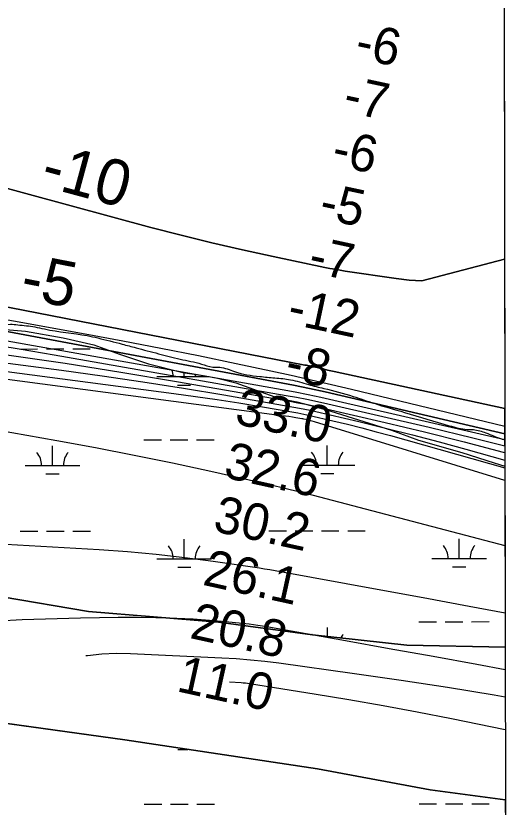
# Model space of a CAD drawing. Extents: x 3297753 to 3335611, y 652252 to 677623.
# Drawn here: x 3332516 to 3333426, y 668731 to 670177 of the extents above; entities that cross this region are included whole.
import ezdxf

# ---------------------------------------------------------------- set-up
doc = ezdxf.new("R2010")
doc.units = 0
for name, color, linetype in [('V-GRID-FRAM', 7, 'Continuous'), ('V-RIVR-EDGE', 7, 'Continuous'), ('V-RIVR-RANG', 7, 'Continuous'), ('V-SITE-VEGE', 7, 'Continuous'), ('V-TOPO-DPTH', 7, 'Continuous'), ('V-TOPO-MAJR', 7, 'Continuous'), ('V-TOPO-MINR', 7, 'Continuous'), ('V-TOPO-MINR-IDEN', 7, 'Continuous'), ('V-TOPO-SHOR', 7, 'Continuous'), ('V-TOPO-WATR', 7, 'Continuous'), ('V-WETL-SWMP', 7, 'Continuous')]:
    doc.layers.add(name, color=color, linetype=linetype)

msp = doc.modelspace()

# ---------------------------------------------------------------- linework, layer by layer
at = {"layer": 'V-GRID-FRAM'}
msp.add_lwpolyline([(3301859.6, 675814.9), (3333399.1, 675847), (3333425.5, 657662.7), (3301870.2, 657630.6), (3301859.6, 675814.9)], dxfattribs=at)
at = {"layer": 'V-RIVR-EDGE'}
msp.add_spline([(3327879, 670102.9), (3327909.3, 670104.9), (3327926.7, 670106.1), (3327962.3, 670106.8), (3327996.3, 670108), (3328015, 670108.8), (3328042.3, 670105), (3328062.6, 670102.9), (3328094.5, 670098.6), (3328101.6, 670103.6), (3328106.1, 670108.1), (3328109.9, 670108.1), (3328113.2, 670105.6), (3328121.1, 670103.6), (3328140.9, 670101), (3328178.7, 670099.7), (3328196.1, 670097.6), (3328207.2, 670094.6), (3328211, 670092.1), (3328225.9, 670091.3), (3328237.1, 670091.2), (3328253.7, 670091.6), (3328283.9, 670090.3), (3328309.2, 670091.5), (3328328.3, 670093.5), (3328353.1, 670093.9), (3328373.9, 670092.6), (3328397.1, 670089.6), (3328436.4, 670086.6), (3328470, 670085.7), (3328495.3, 670084.8), (3328529.3, 670084.3), (3328562.9, 670085.9), (3328581.9, 670085.4), (3328597.2, 670084.6), (3328612.6, 670082), (3328629.2, 670079.9), (3328651.1, 670076.5), (3328668.9, 670073.6), (3328716.2, 670069.3), (3328740.2, 670068.4), (3328772.9, 670065), (3328798.2, 670063.7), (3328814, 670061.6), (3328843, 670058.2), (3328884.4, 670051.1), (3328947.8, 670045.6), (3328986.8, 670040.1), (3329014.5, 670034.6), (3329039.8, 670029.6), (3329079.1, 670019.1), (3329124.7, 670008.6), (3329210.5, 669992.7), (3329241.5, 669987.2), (3329286.7, 669980.1), (3329317.8, 669975.4), (3329352.6, 669971.2), (3329396.9, 669965.3), (3329465.7, 669959.7), (3329492.6, 669954.3), (3329527, 669948.8), (3329556, 669942.9), (3329583.8, 669936.2), (3329600.3, 669930), (3329611.5, 669928.7), (3329625.2, 669928.2), (3329648.8, 669927.8), (3329666.6, 669926.1), (3329693.2, 669922.7), (3329774.8, 669908.4), (3329850.2, 669893.7), (3329890, 669886.5), (3329918.9, 669879.8), (3329941.3, 669876.5), (3329962, 669873.1), (3329989.8, 669871), (3330069.4, 669864.5), (3330091.7, 669861.6), (3330120.7, 669856.1), (3330141.9, 669852.8), (3330170.9, 669851), (3330191.6, 669850.2), (3330212.3, 669849.7), (3330238.4, 669846.3), (3330274.1, 669840.4), (3330355.3, 669822.4), (3330381.4, 669820.3), (3330431.1, 669814.7), (3330464.7, 669813.8), (3330513.6, 669809.2), (3330561.2, 669805.7), (3330584, 669804), (3330637.1, 669801), (3330674.4, 669799.6), (3330707.9, 669797.9), (3330749.8, 669792.4), (3330780.4, 669789.8), (3330809, 669786.9), (3330831.4, 669784.7), (3330848.4, 669785.9), (3330866.6, 669789.6), (3330884.9, 669794.6), (3330893.6, 669794.1), (3330906.9, 669793.7), (3330923.4, 669790.7), (3330940.4, 669781.6), (3330946.6, 669780.7), (3330953.3, 669780.3), (3330958.2, 669786.9), (3330962, 669787.7), (3330965.7, 669787.3), (3330967.8, 669783.2), (3330973.1, 669769.5), (3330975.6, 669767), (3330981, 669764.5), (3330984.7, 669767.4), (3330987.6, 669774), (3330991.8, 669777.3), (3331000.1, 669777.7), (3331005.5, 669778.1), (3331011.3, 669781.4), (3331022.1, 669785.1), (3331023.7, 669785.5), (3331026.2, 669782.2), (3331030.3, 669776.4), (3331038.6, 669776.4), (3331044.4, 669776.8), (3331050.2, 669778), (3331054.8, 669778.8), (3331068.9, 669778.4), (3331079.3, 669779.2), (3331088, 669778.7), (3331096.7, 669779.5), (3331100.4, 669778.7), (3331108.2, 669771.2), (3331113.2, 669771.2), (3331121.1, 669772.8), (3331128.1, 669773.6), (3331143.9, 669769), (3331154.7, 669769.9), (3331158.4, 669767.8), (3331164.6, 669760.3), (3331169.6, 669760.3), (3331175.8, 669762.8), (3331180.3, 669762.7), (3331192.8, 669759.4), (3331206, 669756), (3331214.7, 669757.7), (3331223.9, 669763.5), (3331225.9, 669763), (3331237.5, 669752.7), (3331238.8, 669753.1), (3331240, 669760.1), (3331242.5, 669760.5), (3331250.4, 669755.1), (3331256.2, 669749.3), (3331262.4, 669748.4), (3331263.6, 669752.6), (3331269, 669755.1), (3331274.8, 669753.4), (3331290.1, 669744.6), (3331296.8, 669744.6), (3331310.9, 669739.6), (3331321.6, 669738.8), (3331332.4, 669738.3), (3331340.7, 669732.5), (3331349, 669731.2), (3331362.2, 669732), (3331368.9, 669729.1), (3331376.3, 669727.4), (3331379.6, 669728.7), (3331384.2, 669733.2), (3331397.5, 669728.6), (3331436.8, 669724.4), (3331469.1, 669717.3), (3331474.5, 669712.3), (3331486.1, 669701.9), (3331496.4, 669696.1), (3331511.8, 669694.4), (3331531.7, 669691.4), (3331557.3, 669686.8), (3331578.1, 669685.1), (3331588.4, 669685.1), (3331603.3, 669680.9), (3331608.7, 669678.4), (3331618.2, 669678.8), (3331625.7, 669676.3), (3331636.1, 669675.8), (3331657.2, 669675.8), (3331666.3, 669676.6), (3331680.4, 669674.5), (3331691.6, 669672.8), (3331702.8, 669669.4), (3331714.4, 669665.3), (3331719.8, 669665.7), (3331726, 669669.4), (3331732.6, 669668.5), (3331738, 669666.9), (3331755.8, 669667.6), (3331766.6, 669666.8), (3331779, 669665.5), (3331787.7, 669668.4), (3331791.9, 669670), (3331794.8, 669670), (3331801.4, 669667.9), (3331808.5, 669668.3), (3331815.5, 669663.4), (3331821.7, 669661.3), (3331825.9, 669661.7), (3331830.8, 669662.5), (3331839.1, 669661.2), (3331846.2, 669655.8), (3331852.4, 669655.8), (3331864.8, 669656.6), (3331872.3, 669657), (3331889.7, 669655.3), (3331900, 669654.9), (3331916.6, 669653.6), (3331924.1, 669652.7), (3331930.7, 669649.4), (3331935.7, 669650.2), (3331941.5, 669650.2), (3331948.1, 669650.2), (3331956.8, 669650.2), (3331966.8, 669647.2), (3331981.7, 669645.1), (3331990.8, 669643.9), (3332001.6, 669643.4), (3332005.7, 669646.3), (3332010.3, 669644.6), (3332016.5, 669642.1), (3332023.1, 669641.3), (3332039.7, 669639.2), (3332059.1, 669630.8), (3332062.5, 669632.9), (3332067, 669633.7), (3332073.7, 669634.1), (3332089, 669633.2), (3332101.4, 669633.2), (3332115.9, 669633.2), (3332125.1, 669633.2), (3332139.6, 669633.1), (3332150.3, 669632.7), (3332166.5, 669629.7), (3332179.8, 669630.5), (3332191, 669632.2), (3332200.1, 669630.1), (3332207.1, 669628.8), (3332212.9, 669629.2), (3332215.8, 669630), (3332219.5, 669629.2), (3332232.4, 669626.7), (3332234.9, 669629.2), (3332239, 669632.9), (3332244.8, 669632.9), (3332253.1, 669631.2), (3332258.1, 669632), (3332261.8, 669629.9), (3332268.5, 669629.5), (3332273, 669630.7), (3332275.1, 669632), (3332285, 669629.9), (3332290.8, 669629.8), (3332293.3, 669629.8), (3332298.3, 669629), (3332303.7, 669629.4), (3332312.8, 669630.2), (3332314.5, 669630.6), (3332354.7, 669624.3), (3332366.7, 669623.4), (3332390.7, 669623), (3332415.2, 669622.9), (3332438.8, 669617), (3332453.7, 669616.6), (3332468.6, 669614.5), (3332485.6, 669611.1), (3332505.5, 669613.2), (3332519.2, 669612.3), (3332550.3, 669608.5), (3332567.6, 669604.7), (3332646, 669592.5), (3332665, 669588.3), (3332709.7, 669577), (3332735, 669570.3), (3332776, 669559.4), (3332815.4, 669549.4), (3332854.3, 669540.6), (3332875, 669535.1), (3332887.9, 669534.7), (3332914.8, 669526.8), (3332960.8, 669517.9), (3332988.5, 669515.4), (3333017.1, 669512), (3333049.9, 669503.2), (3333078, 669496.1), (3333131.5, 669481.5), (3333169.6, 669468.9), (3333225.5, 669452.2), (3333307.1, 669428), (3333339.8, 669421.3), (3333351, 669420.8), (3333373.8, 669415), (3333402.3, 669404.1), (3333408.5, 669402.3)], degree=3, dxfattribs=at)
at = {"layer": 'V-SITE-VEGE'}
for p, q in [((3332477.9, 669605.5), (3332533.4, 669600.8)), ((3332533.4, 669600.8), (3332602.2, 669588.2)), ((3332602.2, 669588.2), (3332658, 669575.4)), ((3332658, 669575.4), (3332705, 669558.5)), ((3332705, 669558.5), (3332757.9, 669541.1)), ((3332757.9, 669541.1), (3332820.2, 669525.1)), ((3332820.2, 669525.1), (3332861.2, 669519)), ((3332861.2, 669519), (3332883.7, 669514.8)), ((3332883.7, 669514.8), (3332917.3, 669506.4)), ((3332917.3, 669506.4), (3332995.4, 669478.3)), ((3332995.4, 669478.3), (3333028.9, 669471.3)), ((3333028.9, 669471.3), (3333063.4, 669462.7)), ((3333063.4, 669462.7), (3333090.7, 669454.4)), ((3333090.7, 669454.4), (3333201.5, 669419.7)), ((3333201.5, 669419.7), (3333250.8, 669401.4)), ((3333250.8, 669401.4), (3333329.7, 669379.2)), ((3333329.7, 669379.2), (3333388.9, 669360.3)), ((3333388.9, 669360.3), (3333408.5, 669354)), ((3333408.5, 669354), (3333409, 669023.3)), ((3332648.1, 669088.3), (3332490.8, 669115.4)), ((3332885.8, 669069.4), (3332648.1, 669088.3)), ((3333057, 669045.8), (3332885.8, 669069.4)), ((3333229.6, 669026.9), (3333057, 669045.8)), ((3333409, 669023.3), (3333229.6, 669026.9)), ((3332297.4, 668912.1), (3332714.4, 668854.3)), ((3332714.4, 668854.3), (3333066.2, 668801)), ((3333066.2, 668801), (3333271.9, 668762.7)), ((3333271.9, 668762.7), (3333409.4, 668744.9)), ((3333409.4, 668744.9), (3333413.7, 665780.8))]:
    msp.add_line(p, q, dxfattribs=at)
at = {"layer": 'V-TOPO-DPTH'}
for points in [[(3333407.2, 670271.4), (3333408, 669731.9)], [(3333408, 669731.9), (3333256.8, 669692.7), (3333233.5, 669694.1), (3333210.3, 669696.6), (3333117.2, 669710.5), (3333107.8, 669712), (3333098.5, 669713.6), (3333089.1, 669715.3), (3333079.8, 669717.2), (3332985.7, 669736.8), (3332929.4, 669749), (3332873.4, 669761.9), (3332817.5, 669775.8), (3332761.8, 669790.3), (3332311.3, 669912.1), (3332282.3, 669919.5), (3332253.2, 669926.3), (3332223.9, 669932.2), (3332194.5, 669937.5), (3332165, 669942), (3332135.4, 669946.2), (3332105.7, 669949.8), (3332076, 669953.1), (3331508.2, 670009.5)], [(3332311.3, 669912.1), (3332761.8, 669790.3), (3332817.5, 669775.8), (3332873.4, 669761.9), (3332929.4, 669749), (3332985.7, 669736.8), (3333079.8, 669717.2), (3333089.1, 669715.3), (3333098.5, 669713.6), (3333107.8, 669712), (3333117.2, 669710.5), (3333210.3, 669696.6), (3333233.5, 669694.1), (3333256.8, 669692.7), (3333408, 669731.9), (3333408.4, 669459.7)], [(3331499.9, 669740.5), (3332000.5, 669679.4), (3332034.9, 669675.1), (3332069.2, 669670.6), (3332103.5, 669665.9), (3332137.7, 669661), (3332196.9, 669652.3), (3332201.5, 669651.6), (3332206.2, 669650.9), (3332210.8, 669650.2), (3332215.4, 669649.4), (3332311.7, 669633.2), (3332364.4, 669624.2), (3332417.1, 669615), (3332469.7, 669605.5), (3332522.3, 669595.8), (3332993.4, 669507.5), (3333022.5, 669501.8), (3333051.5, 669495.9), (3333080.4, 669489.6), (3333109.3, 669483.1), (3333408.4, 669413.4)], [(3333408.4, 669413.4), (3333109.3, 669483.1), (3333080.4, 669489.6), (3333051.5, 669495.9), (3333022.5, 669501.8), (3332993.4, 669507.5), (3332522.3, 669595.8), (3332469.7, 669605.5), (3332417.1, 669615), (3332364.4, 669624.2), (3332311.7, 669633.2), (3332215.4, 669649.4), (3332210.8, 669650.2), (3332206.2, 669650.9), (3332201.5, 669651.6), (3332196.9, 669652.3), (3332137.7, 669661), (3332103.5, 669665.9), (3332069.2, 669670.6), (3332034.9, 669675.1), (3332000.5, 669679.4), (3331499.9, 669740.5)], [(3333408.4, 669459.7), (3333097, 669527), (3333090.8, 669528.4), (3333084.7, 669529.7), (3333078.5, 669531.1), (3333072.3, 669532.5), (3333065.5, 669534), (3333062.8, 669534.6), (3333060, 669535.3), (3333057.3, 669535.9), (3333054.5, 669536.5), (3333051.7, 669537.1), (3333049, 669537.7), (3333046.2, 669538.3), (3333043.4, 669538.8), (3332272.9, 669688.9)], [(3333408.4, 669413.4), (3333408.4, 669459.7), (3333097, 669527), (3333090.8, 669528.4), (3333084.7, 669529.7), (3333078.5, 669531.1), (3333072.3, 669532.5), (3333065.5, 669534), (3333062.8, 669534.6), (3333060, 669535.3), (3333057.3, 669535.9), (3333054.5, 669536.5), (3333051.7, 669537.1), (3333049, 669537.7), (3333046.2, 669538.3), (3333043.4, 669538.8), (3332272.9, 669688.9)], [(3331604.2, 669675.4), (3332128.2, 669621.5), (3332164, 669617.7), (3332199.8, 669613.7), (3332235.6, 669609.3), (3332271.3, 669604.7), (3332328.7, 669597.2), (3332393.1, 669588.2), (3332457.4, 669578.8), (3332521.5, 669568.5), (3332585.6, 669557.7), (3333009, 669483.4), (3333028.1, 669479.9), (3333047.2, 669476.2), (3333066.2, 669472.1), (3333085.2, 669467.9), (3333270.1, 669425), (3333350.1, 669405.9), (3333408.5, 669391.3), (3333408.4, 669413.4)]]:
    msp.add_lwpolyline(points, dxfattribs=at)
at = {"layer": 'V-TOPO-MAJR'}
for points in [[(3332216.6, 669564.4), (3332804, 669487), (3332843.7, 669481.5), (3332883.3, 669475.7), (3332922.9, 669469.5), (3332962.4, 669463), (3333030.5, 669451.3), (3333035.9, 669450.4), (3333041.4, 669449.3), (3333046.8, 669448.1), (3333052.2, 669446.9), (3333094.5, 669437), (3333120.9, 669430.6), (3333147.4, 669424), (3333173.7, 669417), (3333200, 669409.8), (3333408.5, 669351.2)], [(3333408.9, 669085.3), (3333343.3, 669097.8), (3333259.2, 669113.5), (3333175.1, 669129), (3332999, 669161.1), (3332989.3, 669162.8), (3332979.6, 669164.5), (3332969.9, 669166), (3332960.2, 669167.5), (3332875.9, 669179.9), (3332823.9, 669186.8), (3332771.9, 669192.8), (3332719.7, 669197.4), (3332667.4, 669201.1), (3332454, 669213.2)]]:
    msp.add_lwpolyline(points, dxfattribs=at)
at = {"layer": 'V-TOPO-MINR'}
for points in [[(3333408, 669731.9), (3333256.8, 669692.7), (3333233.5, 669694.1), (3333210.3, 669696.6), (3333117.2, 669710.5), (3333107.8, 669712), (3333098.5, 669713.6), (3333089.1, 669715.3), (3333079.8, 669717.2), (3332985.7, 669736.8), (3332929.4, 669749), (3332873.4, 669761.9), (3332817.5, 669775.8), (3332761.8, 669790.3), (3332311.3, 669912.1), (3332282.3, 669919.5), (3332253.2, 669926.3), (3332223.9, 669932.2), (3332194.5, 669937.5), (3332165, 669942), (3332135.4, 669946.2), (3332105.7, 669949.8), (3332076, 669953.1), (3331508.2, 670009.5)], [(3331660.4, 669753), (3331726.7, 669744.3), (3331792.8, 669735.1), (3331859, 669725.6), (3332177.7, 669678.7), (3332193.9, 669676.3), (3332210.1, 669673.7), (3332226.2, 669671), (3332242.3, 669668.1), (3332641.9, 669595.9), (3332711, 669583), (3332780, 669569.8), (3332848.8, 669556), (3332917.6, 669541.7), (3332981.1, 669528.2), (3333018.1, 669520.2), (3333055, 669512), (3333091.8, 669503.5), (3333128.6, 669494.7), (3333408.4, 669426.9)], [(3331620.8, 669694.5), (3331705.3, 669685), (3331789.7, 669675.6), (3331874.2, 669666.4), (3331958.7, 669657.3), (3332153.1, 669636.5), (3332178, 669633.8), (3332202.8, 669630.9), (3332227.5, 669627.8), (3332252.3, 669624.6), (3332277, 669621.2), (3332301.7, 669617.5), (3332326.4, 669613.5), (3332351, 669609.3), (3333001.8, 669494.2), (3333025.5, 669489.8), (3333049.2, 669485.2), (3333072.7, 669480.2), (3333096.3, 669474.9), (3333408.5, 669402.8)], [(3332272.9, 669688.9), (3333043.4, 669538.8), (3333046.2, 669538.3), (3333049, 669537.7), (3333051.7, 669537.1), (3333054.5, 669536.5), (3333057.3, 669535.9), (3333060, 669535.3), (3333062.8, 669534.6), (3333065.5, 669534), (3333072.3, 669532.5), (3333078.5, 669531.1), (3333084.7, 669529.7), (3333090.8, 669528.4), (3333097, 669527), (3333408.4, 669459.7)], [(3331604.2, 669675.4), (3332128.2, 669621.5), (3332164, 669617.7), (3332199.8, 669613.7), (3332235.6, 669609.3), (3332271.3, 669604.7), (3332328.7, 669597.2), (3332393.1, 669588.2), (3332457.4, 669578.8), (3332521.5, 669568.5), (3332585.6, 669557.7), (3333009, 669483.4), (3333028.1, 669479.9), (3333047.2, 669476.2), (3333066.2, 669472.1), (3333085.2, 669467.9), (3333270.1, 669425), (3333350.1, 669405.9), (3333408.5, 669391.3)], [(3331635.4, 669654.6), (3331698.6, 669648.6), (3331761.8, 669642.4), (3331825, 669636.1), (3332141.8, 669603.6), (3332169.4, 669600.7), (3332197.1, 669597.5), (3332224.7, 669594.2), (3332252.2, 669590.7), (3332401.5, 669571), (3332503.6, 669556.9), (3332605.5, 669542), (3332707.3, 669525.8), (3332808.9, 669508.7), (3333016.1, 669472.7), (3333030.7, 669470), (3333045.3, 669467.2), (3333059.8, 669464.1), (3333074.2, 669460.9), (3333189.9, 669434), (3333262, 669416.6), (3333334, 669398.7), (3333405.7, 669379.7), (3333408.5, 669378.9)], [(3332234, 669577.2), (3332598.7, 669529.2), (3332673, 669518.9), (3332747.3, 669508.1), (3332821.4, 669496.4), (3332895.4, 669484.1), (3333023.3, 669462), (3333033.3, 669460.2), (3333043.3, 669458.2), (3333053.3, 669456.1), (3333063.2, 669453.9), (3333141.7, 669435.5), (3333190.8, 669423.7), (3333239.8, 669411.4), (3333288.6, 669398.5), (3333337.3, 669385.2), (3333408.5, 669365.1)], [(3333408.6, 669327.9), (3333060.8, 669435.1), (3333056.5, 669436.3), (3333052.3, 669437.3), (3333048, 669438.4), (3333041.2, 669440), (3333039.4, 669440.4), (3333037.7, 669440.7), (3333026.8, 669442.5), (3333020.5, 669443.6), (3333014.2, 669444.6), (3333007.9, 669445.5), (3333001.5, 669446.3), (3332200, 669552.2), (3332194.8, 669552.9), (3332189.5, 669553.5)], [(3331523.8, 669394.4), (3332206.1, 669469.3), (3332590.6, 669401), (3332661.1, 669388), (3332731.6, 669374.4), (3332801.8, 669359.9), (3332871.9, 669344.8), (3332941.6, 669329.2), (3332976.7, 669321.2), (3333011.8, 669312.9), (3333046.7, 669304.2), (3333081.6, 669295.3), (3333408.7, 669209.2)], [(3333409.1, 668982.2), (3333357.2, 668991.7), (3333277.4, 669006.3), (3333197.5, 669020.7), (3333117.6, 669035), (3332973.7, 669060.7), (3332965.7, 669062.1), (3332957.7, 669063.3), (3332949.6, 669064.3), (3332941.6, 669065.2), (3332898.6, 669069.7), (3332869, 669072.4), (3332839.4, 669074.5), (3332809.7, 669075.9), (3332780, 669076.9), (3332770.9, 669077), (3332736.6, 669077.4), (3332702.3, 669077.5), (3332668.1, 669077.1), (3332633.8, 669076.4), (3332527, 669073.4), (3332483, 669070.8)], [(3333409.1, 668932), (3333388.8, 668935.6), (3333304, 668949.7), (3333219, 668962.8), (3333134, 668975), (3332995.9, 668994), (3332970, 668997.2), (3332944.1, 668999.9), (3332918, 669001.9), (3332892, 669003.5), (3332724.9, 669011.3), (3332698.6, 669011.6), (3332672.4, 669010.7), (3332646.4, 669007.9), (3332643.1, 669007.4)], [(3333409.2, 668872.7), (3333311.2, 668892.6), (3333248.7, 668904.8), (3333186.1, 668916.5), (3333123.4, 668927.4), (3333060.5, 668937.7), (3332942.5, 668956.4), (3332938.6, 668957), (3332934.7, 668957.5), (3332930.8, 668957.9), (3332926.9, 668958.2), (3332905.9, 668959.6)]]:
    msp.add_lwpolyline(points, dxfattribs=at)
at = {"layer": 'V-TOPO-SHOR'}
for points in [[(3330104.8, 669238.7), (3330166.3, 669241.8), (3330274.5, 669252.3), (3330381.6, 669251.8), (3330552.6, 669234.4), (3330682.9, 669229.9), (3330773, 669224.4), (3330934.6, 669211.4), (3331190.8, 669197.6), (3331319.5, 669197.7), (3331428.5, 669181.9), (3331568.1, 669180.7), (3331650.3, 669178.1), (3331829.2, 669157.8), (3331970.7, 669142.7), (3332150.7, 669136.3), (3332374.7, 669109.4), (3332490.8, 669115.4), (3332648.1, 669088.3)], [(3332648.1, 669088.3), (3332885.8, 669069.4), (3333057, 669045.8), (3333229.6, 669026.9), (3333409, 669023.3)], [(3333409.4, 668744.9), (3333271.9, 668762.7), (3333066.2, 668801), (3332714.4, 668854.3), (3332297.4, 668912.1), (3331917.8, 668961.5), (3331720.2, 668987.6), (3331395.1, 669029.1)]]:
    msp.add_lwpolyline(points, dxfattribs=at)
at = {"layer": 'V-TOPO-WATR'}
msp.add_lwpolyline([(3331499.9, 669740.5), (3332000.5, 669679.4), (3332034.9, 669675.1), (3332069.2, 669670.6), (3332103.5, 669665.9), (3332137.7, 669661), (3332196.9, 669652.3), (3332201.5, 669651.6), (3332206.2, 669650.9), (3332210.8, 669650.2), (3332215.4, 669649.4), (3332311.7, 669633.2), (3332364.4, 669624.2), (3332417.1, 669615), (3332469.7, 669605.5), (3332522.3, 669595.8), (3332993.4, 669507.5), (3333022.5, 669501.8), (3333051.5, 669495.9), (3333080.4, 669489.6), (3333109.3, 669483.1), (3333408.4, 669413.4)], dxfattribs=at)
at = {"layer": 'V-WETL-SWMP'}
for p, q in [((3332477.9, 669605.5), (3332533.4, 669600.8)), ((3332533.4, 669600.8), (3332602.2, 669588.2)), ((3332602.2, 669588.2), (3332658, 669575.4)), ((3332523.3, 669568), (3332555.3, 669568.1)), ((3332571.3, 669568.1), (3332603.3, 669568.1)), ((3332619.3, 669568.1), (3332651.3, 669568.2)), ((3332658, 669575.4), (3332705, 669558.5)), ((3332705, 669558.5), (3332757.9, 669541.1)), ((3332757.9, 669541.1), (3332820.2, 669525.1)), ((3332820.2, 669525.1), (3332861.2, 669519)), ((3332822.7, 669517.6), (3332822.7, 669524.8)), ((3332772.7, 669517.6), (3332868.5, 669517.6)), ((3332861.2, 669519), (3332883.7, 669514.8)), ((3332883.7, 669514.8), (3332917.3, 669506.4)), ((3332917.3, 669506.4), (3332995.4, 669478.3)), ((3332810.7, 669502.2), (3332834.7, 669502.2)), ((3332995.4, 669478.3), (3333028.8, 669471.3)), ((3333028.8, 669471.3), (3333063.4, 669462.7)), ((3333063.4, 669462.7), (3333090.7, 669454.4)), ((3333090.7, 669454.4), (3333201.5, 669419.7)), ((3333201.5, 669419.7), (3333250.8, 669401.4)), ((3332582.4, 669355.5), (3332582.4, 669391.5)), ((3332749.4, 669402.1), (3332781.4, 669402.1)), ((3332797.4, 669402.1), (3332829.4, 669402.2)), ((3332845.4, 669402.2), (3332877.4, 669402.2)), ((3333084.3, 669356), (3333084.3, 669392)), ((3333250.8, 669401.4), (3333329.7, 669379.2)), ((3333329.7, 669379.2), (3333388.9, 669360.3)), ((3332532.4, 669355.4), (3332632.4, 669355.5)), ((3333034.3, 669356), (3333134.3, 669356.1)), ((3333388.9, 669360.3), (3333408.5, 669354)), ((3333408.5, 669354), (3333409, 669023.3)), ((3332570.4, 669340.1), (3332594.4, 669340.1)), ((3333072.3, 669340.6), (3333096.3, 669340.6)), ((3332523.7, 669235.4), (3332555.7, 669235.4)), ((3332571.7, 669235.4), (3332603.7, 669235.4)), ((3332619.7, 669235.5), (3332651.7, 669235.5)), ((3332977.6, 669235.8), (3333009.6, 669235.9)), ((3333025.6, 669235.9), (3333057.6, 669235.9)), ((3333073.6, 669235.9), (3333105.6, 669236)), ((3333121.6, 669236), (3333153.6, 669236)), ((3332823, 669184.9), (3332823, 669220.9)), ((3333325, 669185.4), (3333324.9, 669221.4)), ((3332773, 669184.9), (3332873, 669185)), ((3333275, 669185.4), (3333375, 669185.5)), ((3332811.1, 669169.5), (3332835.1, 669169.5)), ((3333313, 669170), (3333337, 669170)), ((3332648.1, 669088.3), (3332490.8, 669115.4)), ((3332885.8, 669069.4), (3332648.1, 669088.3)), ((3333057, 669045.8), (3332885.8, 669069.4)), ((3333084.6, 669042.8), (3333084.6, 669059.3)), ((3333251.7, 669069.9), (3333283.7, 669070)), ((3333299.7, 669070), (3333331.7, 669070)), ((3333347.7, 669070), (3333379.7, 669070.1)), ((3333229.6, 669026.8), (3333057, 669045.8)), ((3333409, 669023.3), (3333229.6, 669026.8)), ((3332297.4, 668912.1), (3332714.4, 668854.2)), ((3332714.4, 668854.2), (3333066.2, 668801)), ((3332811.4, 668836.8), (3332829.5, 668836.8)), ((3333066.2, 668801), (3333271.9, 668762.7)), ((3333271.9, 668762.7), (3333409.4, 668744.9)), ((3333409.4, 668744.9), (3333413.7, 665780.8)), ((3332750.1, 668736.7), (3332782.1, 668736.8)), ((3332798.1, 668736.8), (3332830.1, 668736.8)), ((3332846.1, 668736.8), (3332878.1, 668736.9)), ((3333252, 668737.3), (3333284, 668737.3)), ((3333300, 668737.3), (3333332, 668737.3)), ((3333348, 668737.4), (3333380, 668737.4))]:
    msp.add_line(p, q, dxfattribs=at)
for centre, start, end in [((3332767.5, 669518), 359.2865, 20.1426), ((3332878, 669518.1), 174.1406, 180.8301), ((3332527.2, 669355.9), 359.2865, 40.8301), ((3332637.6, 669356), 139.2865, 180.8301), ((3333029.1, 669356.4), 359.2865, 40.8301), ((3333139.6, 669356.5), 139.2865, 180.8301), ((3332767.8, 669185.3), 359.2865, 40.8301), ((3332878.3, 669185.5), 139.2865, 180.8301), ((3333269.7, 669185.9), 359.2865, 40.8301), ((3333380.2, 669186), 139.2865, 180.8301), ((3333029.4, 669023.8), 38.7469, 40.8301), ((3333139.9, 669023.9), 139.2865, 152.5156)]:
    msp.add_arc(centre, 35.2, start, end, dxfattribs=at)

# ---------------------------------------------------------------- texts
at = {"layer": 'V-RIVR-RANG'}
for s, rotation, p in [('-6', 347.9058, (3333132.2, 670100.3)), ('-7', 347.9058, (3333110.7, 670002.6)), ('-6', 347.9058, (3333089.8, 669904.9)), ('-5', 347.9058, (3333067, 669807.5)), ('-7', 347.9058, (3333047.1, 669709.5)), ('-12', 347.9058, (3333008.7, 669615.4)), ('-8', 347.9058, (3333004.5, 669514.1)), ('33.0', 347.6183, (3332913.1, 669432)), ('32.6', 347.6183, (3332892.9, 669334)), ('30.2', 347.6183, (3332873.5, 669235.9)), ('26.1', 347.6183, (3332854.7, 669137.7)), ('20.8', 347.6183, (3332831.2, 669040.5)), ('11.0', 347.6183, (3332807.1, 668943.3))]:
    msp.add_text(s, height=67, rotation=rotation, dxfattribs=at).set_placement(p)
at = {"layer": 'V-TOPO-MINR-IDEN'}
for s, rotation, p in [('-10', 344.8707, (3332557.5, 669867.1)), ('-5', 348.9814, (3332520.8, 669661.7))]:
    msp.add_text(s, height=83, rotation=rotation, dxfattribs=at).set_placement(p)

doc.saveas('drawing.dxf')
